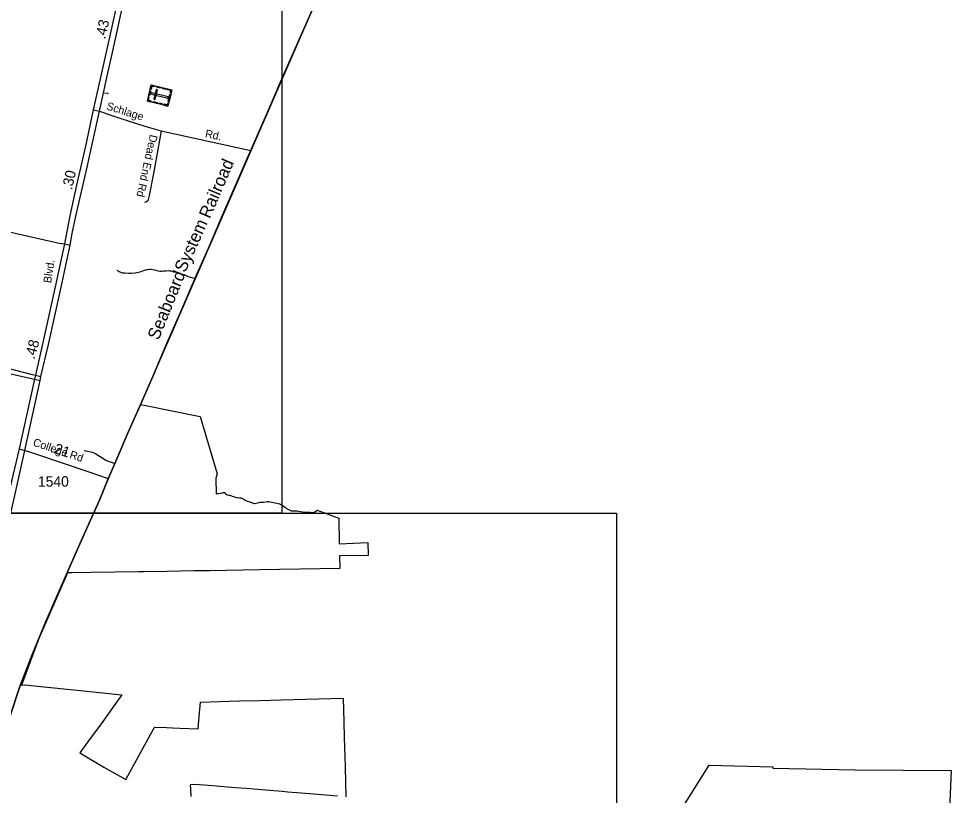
# Model space of a CAD drawing. Extents: x 2220236 to 2384410, y 720751 to 894131.
# Drawn here: x 2363367 to 2374598, y 822630 to 831981 of the extents above; entities that cross this region are included whole.
import ezdxf

# ---------------------------------------------------------------- set-up
doc = ezdxf.new("R2010")
doc.units = 0
doc.layers.add('Default', color=7, linetype='Continuous')

msp = doc.modelspace()

# ---------------------------------------------------------------- linework, layer by layer
at = {"layer": 'Default'}
for p, q in [((2363055, 827818), (2363513, 827702)), ((2363039, 827756), (2363559, 827639)), ((2363513, 827702), (2363569, 827688)), ((2363569, 827688), (2363635, 827671)), ((2363559, 827639), (2363625, 827624))]:
    msp.add_line(p, q, dxfattribs=at)
for points in [[(2352250, 836556), (2366536, 836556), (2366536, 826026), (2352250, 826026), (2352250, 836556)], [(2365510, 835225), (2365473, 835133), (2365364, 834830), (2365330, 834738), (2365251, 834530), (2365148, 834251), (2365106, 834135), (2365030, 833921), (2364970, 833765), (2364925, 833619), (2364862, 833475), (2364808, 833284), (2364772, 833129), (2364733, 832972), (2364638, 832574), (2364524, 832047), (2364428, 831613), (2364330, 831169), (2364266, 830883)], [(2364341, 830867), (2364393, 831104), (2364421, 831238), (2364498, 831572), (2364595, 832016), (2364736, 832652), (2364814, 832983), (2364844, 833112), (2364872, 833215), (2364935, 833405), (2364975, 833500), (2365032, 833594), (2365109, 833754), (2365152, 833848), (2365267, 834086), (2365401, 834373), (2365610, 834814), (2365760, 835138)], [(2367662, 833840), (2366243, 830574), (2366006, 830029), (2364836, 827336), (2364878, 827329), (2365553, 827190), (2365756, 826503), (2365742, 826447), (2365744, 826259), (2365756, 826263), (2365770, 826266), (2365806, 826270), (2365829, 826276), (2365836, 826277), (2365844, 826275), (2365850, 826271), (2365859, 826261), (2365865, 826256), (2365878, 826250), (2365898, 826246), (2365910, 826243), (2365936, 826231), (2365967, 826224), (2365985, 826218), (2365996, 826215), (2366028, 826213), (2366042, 826211), (2366056, 826207), (2366069, 826201), (2366095, 826186), (2366118, 826174), (2366138, 826167), (2366202, 826145), (2366209, 826145), (2366248, 826151), (2366274, 826159), (2366284, 826160), (2366317, 826161), (2366361, 826167), (2366374, 826168), (2366388, 826166), (2366415, 826162), (2366476, 826149), (2366507, 826140), (2366515, 826137), (2366524, 826132), (2366538, 826124), (2366573, 826101), (2366580, 826096), (2366591, 826085), (2366599, 826079), (2366608, 826074), (2366647, 826057), (2366655, 826056), (2366664, 826055), (2366704, 826056), (2366716, 826055), (2366757, 826048), (2366811, 826041), (2366836, 826040), (2366877, 826039), (2366912, 826036), (2366917, 826036), (2366926, 826040), (2366934, 826045), (2366952, 826057), (2366960, 826065), (2367223, 825968), (2367225, 825657), (2367573, 825674), (2367577, 825519), (2367232, 825514), (2367236, 825363), (2366268, 825345), (2365867, 825338), (2365669, 825335), (2365479, 825333), (2365150, 825326), (2364872, 825322), (2364812, 825320), (2364236, 825314), (2364006, 825311), (2363953, 825308), (2363611, 824519), (2363401, 823956), (2363440, 823961), (2363634, 823940), (2364072, 823895), (2364610, 823839), (2364518, 823714), (2364359, 823491), (2364208, 823288), (2364102, 823141), (2364393, 822970), (2364656, 822820), (2365000, 823443), (2365005, 823452), (2365148, 823447), (2365218, 823442), (2365306, 823440), (2365527, 823431), (2365540, 823578), (2365555, 823754), (2365784, 823760), (2366028, 823768), (2366276, 823773), (2366527, 823780), (2367275, 823801), (2367282, 823518), (2367288, 823322), (2367294, 823100), (2367297, 822971), (2367308, 822612)], [(2367662, 833840), (2366243, 830574), (2366006, 830029), (2364836, 827336), (2364878, 827329), (2365553, 827190), (2365756, 826503), (2365742, 826447), (2365744, 826259), (2365756, 826263), (2365770, 826266), (2365806, 826270), (2365829, 826276), (2365836, 826277), (2365844, 826275), (2365850, 826271), (2365859, 826261), (2365865, 826256), (2365878, 826250), (2365898, 826246), (2365910, 826243), (2365936, 826231), (2365967, 826224), (2365985, 826218), (2365996, 826215), (2366028, 826213), (2366042, 826211), (2366056, 826207), (2366069, 826201), (2366095, 826186), (2366118, 826174), (2366138, 826167), (2366202, 826145), (2366209, 826145), (2366248, 826151), (2366274, 826159), (2366284, 826160), (2366317, 826161), (2366361, 826167), (2366374, 826168), (2366388, 826166), (2366415, 826162), (2366476, 826149), (2366507, 826140), (2366515, 826137), (2366524, 826132), (2366538, 826124), (2366573, 826101), (2366580, 826096), (2366591, 826085), (2366599, 826079), (2366608, 826074), (2366647, 826057), (2366655, 826056), (2366664, 826055), (2366704, 826056), (2366716, 826055), (2366757, 826048), (2366811, 826041), (2366836, 826040), (2366877, 826039), (2366912, 826036), (2366917, 826036), (2366926, 826040), (2366934, 826045), (2366952, 826057), (2366960, 826065), (2367223, 825968), (2367225, 825657), (2367573, 825674), (2367577, 825519), (2367232, 825514), (2367236, 825363), (2366268, 825345), (2365867, 825338), (2365669, 825335), (2365479, 825333), (2365150, 825326), (2364872, 825322), (2364812, 825320), (2364236, 825314), (2364006, 825311), (2363953, 825308), (2363611, 824519), (2363401, 823956), (2363440, 823961), (2363634, 823940), (2364072, 823895), (2364610, 823839), (2364518, 823714), (2364359, 823491), (2364208, 823288), (2364102, 823141), (2364393, 822970), (2364656, 822820), (2365000, 823443), (2365005, 823452), (2365148, 823447), (2365218, 823442), (2365306, 823440), (2365527, 823431), (2365540, 823578), (2365555, 823754), (2365784, 823760), (2366028, 823768), (2366276, 823773), (2366527, 823780), (2367275, 823801), (2367282, 823518), (2367288, 823322), (2367294, 823100), (2367297, 822971), (2367308, 822612)], [(2363264, 823586), (2363381, 823940), (2363532, 824334), (2363694, 824725), (2363830, 825037), (2363944, 825294), (2364106, 825665), (2364210, 825899), (2364339, 826185), (2364445, 826442), (2364524, 826625), (2364690, 827010), (2364824, 827317), (2364994, 827700), (2365156, 828081), (2365334, 828490), (2365502, 828875), (2365651, 829216), (2365823, 829616), (2366004, 830029), (2366136, 830334), (2366256, 830608), (2366418, 830985), (2366537, 831256), (2366641, 831493), (2366775, 831804), (2366918, 832120)], [(2366918, 832120), (2366775, 831804), (2366641, 831493), (2366537, 831256), (2366418, 830985), (2366256, 830608), (2366136, 830334), (2366004, 830029), (2365823, 829616), (2365651, 829216), (2365502, 828875), (2365334, 828490), (2365156, 828081), (2364994, 827700), (2364824, 827317), (2364690, 827010), (2364524, 826625), (2364445, 826442), (2364339, 826185), (2364210, 825899), (2364106, 825665), (2363944, 825294), (2363830, 825037), (2363694, 824725), (2363532, 824334), (2363381, 823940), (2363264, 823586)], [(2364450, 831074), (2364436, 831078), (2364401, 831086)], [(2364266, 830883), (2364170, 830446), (2364065, 829976), (2363985, 829606), (2363917, 829269)], [(2363986, 829255), (2364013, 829396), (2364056, 829605), (2364190, 830192), (2364254, 830485), (2364341, 830867)], [(2364266, 830883), (2364341, 830867)], [(2364341, 830867), (2364399, 830846), (2364427, 830836), (2364547, 830794), (2364698, 830745), (2364887, 830685), (2365084, 830630), (2366162, 830394)], [(2365084, 830630), (2365043, 830407), (2364990, 830115), (2364940, 829854), (2364928, 829803), (2364921, 829786), (2364907, 829776), (2364897, 829770), (2364881, 829766)], [(2363057, 829458), (2363853, 829280), (2363917, 829269)], [(2363917, 829269), (2363806, 828753), (2363656, 828082), (2363569, 827688), (2363559, 827639), (2363372, 826803)], [(2363440, 826784), (2363625, 827624), (2363635, 827671), (2363728, 828058), (2363878, 828747), (2363986, 829255)], [(2363917, 829269), (2363986, 829255)], [(2364554, 828952), (2364578, 828937), (2364594, 828928), (2364614, 828922), (2364644, 828919), (2364688, 828915), (2364726, 828918), (2364770, 828922), (2364810, 828929), (2364825, 828932), (2364844, 828938), (2364884, 828952), (2364910, 828960), (2364924, 828962), (2364942, 828965), (2364961, 828965), (2364977, 828963), (2365008, 828956), (2365025, 828950), (2365048, 828946), (2365073, 828943), (2365090, 828943), (2365114, 828944), (2365142, 828947), (2365174, 828949), (2365188, 828947), (2365198, 828945), (2365224, 828938), (2365236, 828934), (2365258, 828928), (2365294, 828921), (2365328, 828909), (2365354, 828899), (2365382, 828888), (2365410, 828877), (2365435, 828869), (2365463, 828861), (2365492, 828853)], [(2363372, 826803), (2363261, 826327), (2363121, 825684), (2363030, 825278)], [(2363106, 825279), (2363194, 825665), (2363336, 826312), (2363440, 826784)], [(2363372, 826803), (2363440, 826784)], [(2363440, 826784), (2363486, 826768), (2363581, 826737), (2364213, 826526), (2364446, 826444)], [(2364156, 826783), (2364196, 826773), (2364250, 826760), (2364272, 826753), (2364298, 826741), (2364327, 826723), (2364367, 826696), (2364395, 826678), (2364418, 826665), (2364431, 826658), (2364469, 826645), (2364493, 826637), (2364524, 826625)], [(2346104, 826027), (2370568, 826027), (2370568, 816975), (2346104, 816975), (2346104, 826027)], [(2370705, 821439), (2371684, 822993), (2372450, 822973), (2372449, 822957), (2373441, 822938), (2374598, 822930), (2374540, 821608)], [(2370705, 821439), (2371684, 822993), (2372450, 822973), (2372449, 822957), (2373441, 822938), (2374598, 822930), (2374540, 821608)], [(2367205, 822619), (2367064, 822633), (2366917, 822644), (2366767, 822656), (2366610, 822670), (2366540, 822675), (2366290, 822696), (2366108, 822712), (2365980, 822721), (2365881, 822729), (2365704, 822743), (2365649, 822747), (2365490, 822761), (2365431, 822757), (2365436, 822699), (2365440, 822617)], [(2367205, 822619), (2367064, 822633), (2366917, 822644), (2366767, 822656), (2366610, 822670), (2366540, 822675), (2366290, 822696), (2366108, 822712), (2365980, 822721), (2365881, 822729), (2365704, 822743), (2365649, 822747), (2365490, 822761), (2365431, 822757), (2365436, 822699), (2365440, 822617)]]:
    msp.add_lwpolyline(points, dxfattribs=at)
for points in [[(2364917, 830989), (2364964, 831183), (2365212, 831123), (2365165, 830929)], [(2365006, 831172), (2365004, 831161), (2364972, 831169), (2364963, 831130), (2364952, 831132), (2364964, 831183)], [(2365075, 831144), (2365033, 831154), (2365035, 831165), (2365077, 831155)], [(2364935, 831061), (2364947, 831111), (2364958, 831109), (2364946, 831058)], [(2364972, 831088), (2364967, 831070), (2365164, 831022), (2365169, 831041)], [(2364993, 831013), (2365011, 831008), (2365039, 831123), (2365021, 831127)], [(2365139, 831129), (2365097, 831139), (2365099, 831150), (2365141, 831140)], [(2365204, 831091), (2365193, 831093), (2365198, 831115), (2365159, 831124), (2365161, 831135), (2365212, 831123)], [(2365167, 830988), (2365187, 831070), (2365198, 831068), (2365178, 830985)], [(2364960, 830979), (2364962, 830990), (2364931, 830997), (2364940, 831037), (2364930, 831040), (2364917, 830989)], [(2365032, 830961), (2364990, 830972), (2364992, 830983), (2365034, 830973)], [(2365097, 830946), (2365055, 830956), (2365058, 830967), (2365100, 830957)], [(2365173, 830961), (2365162, 830964), (2365156, 830943), (2365117, 830952), (2365114, 830941), (2365165, 830929)]]:
    msp.add_lwpolyline(points, close=True, dxfattribs=at)

# ---------------------------------------------------------------- texts
for s, height, rotation, p in [('.43', 125, 77.5661, (2364409, 831727)), ('Schlage', 95, 342.5096, (2364416, 830890)), ('Rd.', 95, 347.8027, (2365606, 830555)), ('Dead End Rd', 95, 257.4245, (2364949, 830591)), ('Railroad', 150, 66.791, (2365669, 829565)), ('.30', 125, 77.5425, (2364009, 829913)), ('System', 150, 65.7824, (2365372, 828915)), ('Blvd.', 95, 81.3163, (2363757, 828793)), ('Seaboard', 150, 67.8224, (2365051, 828102)), ('.48', 125, 74.7097, (2363557, 827873)), ('College Rd', 95, 341.4898, (2363531, 826842)), ('.21', 125, 341.9321, (2363740, 826767))]:
    msp.add_text(s, height=height, rotation=rotation, dxfattribs=at).set_placement(p)
msp.add_text('1540', height=125, dxfattribs=at).set_placement((2363599, 826347))

doc.saveas('drawing.dxf')
